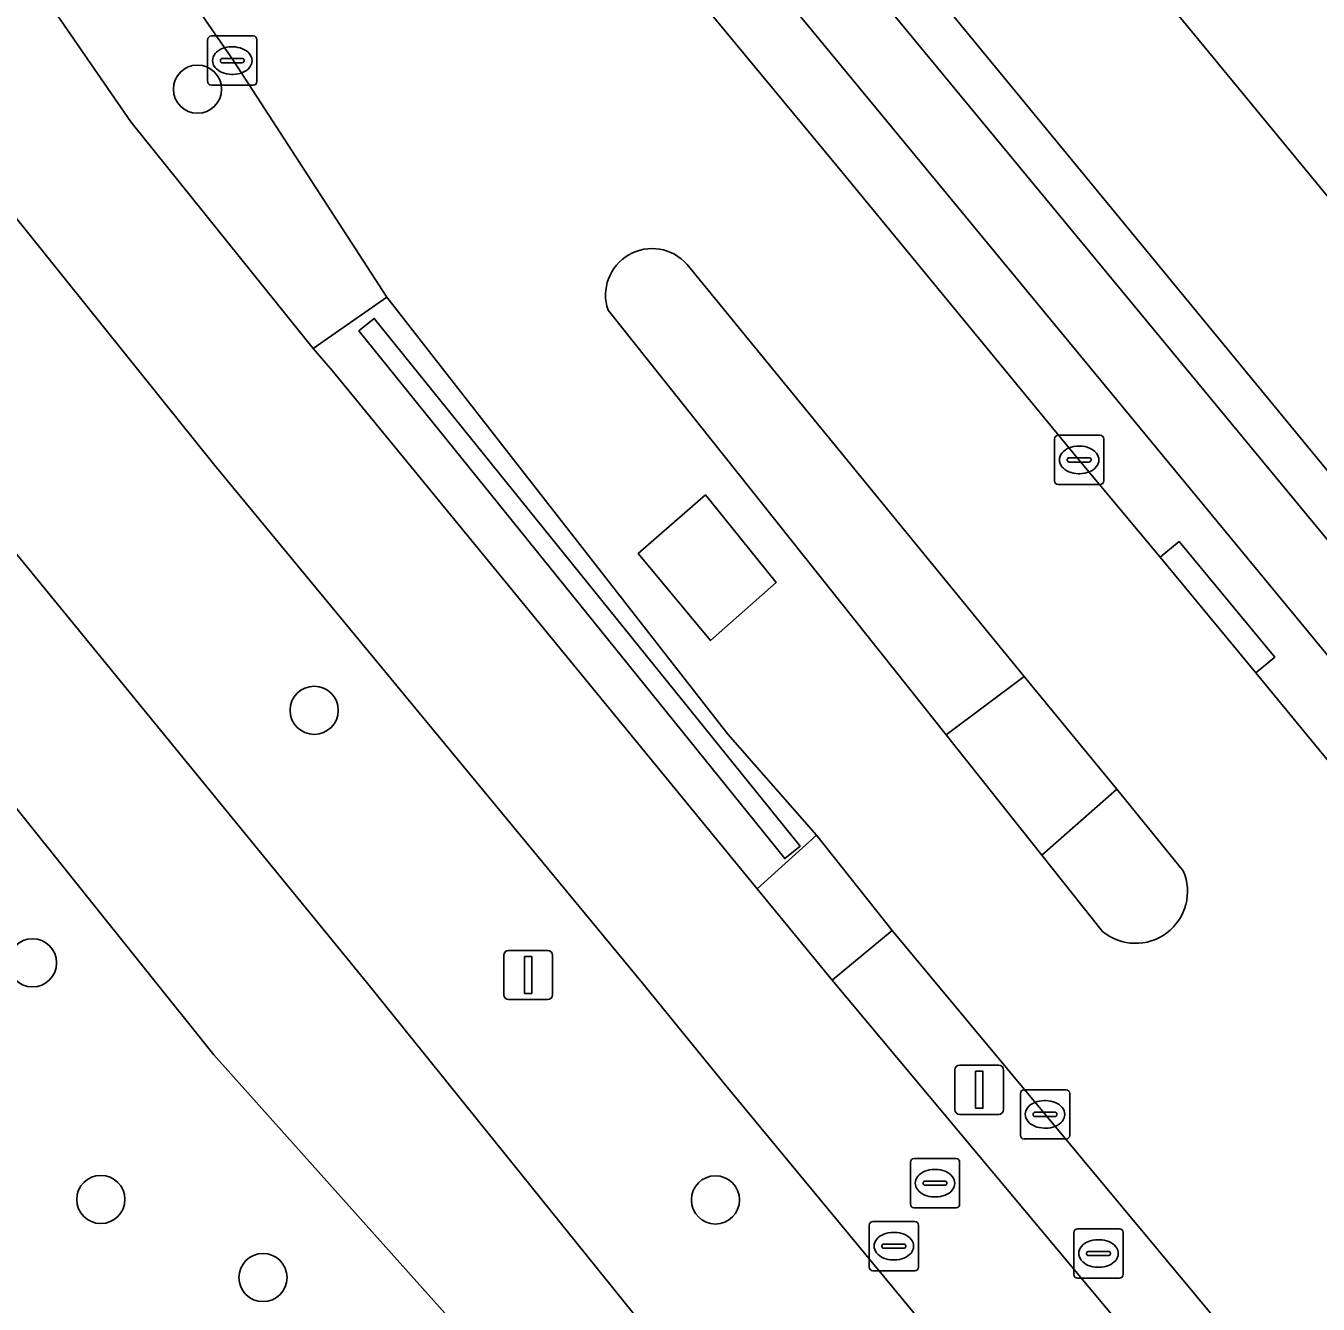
# Model space of a CAD drawing. Extents: x 159279 to 160377, y 384531 to 385888.
# Drawn here: x 159430.35 to 159456.58, y 385153.08 to 385179.03 of the extents above; entities that cross this region are included whole.
import ezdxf

# ---------------------------------------------------------------- set-up
doc = ezdxf.new("R2010")
doc.units = 0
for name, color, linetype in [('IMGEO_Berm_groen', 7, 'Continuous'), ('IMGEO_Boom', 7, 'Continuous'), ('IMGEO_Brandkraan', 7, 'Continuous'), ('IMGEO_Fietspad_open', 7, 'Continuous'), ('IMGEO_Gemengd_bos', 7, 'Continuous'), ('IMGEO_Groenvoorziening', 7, 'Continuous'), ('IMGEO_Haag', 7, 'Continuous'), ('IMGEO_Hek', 7, 'Continuous'), ('IMGEO_Kolk', 7, 'Continuous'), ('IMGEO_Lichtmast', 7, 'Continuous'), ('IMGEO_Rijbaan_lokaal_open', 7, 'Continuous'), ('IMGEO_Verkeerseiland_open', 7, 'Continuous'), ('IMGEO_Voetpad_halfverhard', 7, 'Continuous'), ('IMGEO_Voetpad_open', 7, 'Continuous')]:
    doc.layers.add(name, color=color, linetype=linetype)

msp = doc.modelspace()

# ---------------------------------------------------------------- linework, layer by layer
at = {"layer": 'IMGEO_Berm_groen'}
for points in [[(159414.477, 385217.542), (159411.394, 385224.077), (159408.187, 385222.576), (159419.876, 385198.049), (159424.225, 385189.616), (159427.314, 385184.565), (159432.478, 385177.08), (159436.179, 385172.483), (159437.674, 385173.526), (159434.559, 385178.332), (159432.725, 385180.994), (159428.641, 385187.804), (159425.182, 385194.952)], [(159447.937, 385160.667), (159446.72, 385159.66), (159456.184, 385148.339), (159458.119, 385148.401), (159455.648, 385151.396)]]:
    msp.add_lwpolyline(points, close=True, dxfattribs=at)
msp.add_lwpolyline([(159421.69, 385179.755), (159427.107, 385172.032), (159437.266, 385159.621), (159443.614, 385151.741), (159464.844, 385126.096), (159468.191, 385128.94), (159465.215, 385132.533), (159463.095, 385135.058), (159456.65, 385142.935), (159454.301, 385145.739), (159444.527, 385157.561), (159442.865, 385159.598), (159434.187, 385170.106), (159430.05, 385175.255), (159424.758, 385182.98), (159421.543, 385188.209), (159417.105, 385196.774), (159405.443, 385221.27)], dxfattribs=at)
at = {"layer": 'IMGEO_Boom'}
for centre in [(159433.833, 385177.746), (159436.202, 385165.137), (159430.483, 385160.011), (159431.87, 385155.208), (159444.348, 385155.198), (159435.163, 385153.622)]:
    msp.add_circle(centre, 0.489, dxfattribs=at)
at = {"layer": 'IMGEO_Brandkraan'}
for p, q in [((159448.38, 385156.038), (159449.232, 385156.038)), ((159448.305, 385155.112), (159448.305, 385155.964)), ((159448.793, 385155.818), (159448.818, 385155.818)), ((159449.306, 385155.964), (159449.306, 385155.112)), ((159448.564, 385155.532), (159448.564, 385155.544)), ((159449.002, 385155.495), (159448.604, 385155.495)), ((159448.607, 385155.581), (159449.005, 385155.581)), ((159449.048, 385155.544), (159449.048, 385155.532)), ((159448.816, 385155.258), (159448.791, 385155.258)), ((159449.232, 385155.038), (159448.38, 385155.038)), ((159447.545, 385154.76), (159448.397, 385154.76)), ((159447.47, 385153.834), (159447.47, 385154.686)), ((159447.958, 385154.54), (159447.983, 385154.54)), ((159448.471, 385154.686), (159448.471, 385153.834)), ((159451.625, 385153.685), (159451.625, 385154.537)), ((159451.7, 385154.611), (159452.552, 385154.611)), ((159452.626, 385154.537), (159452.626, 385153.685)), ((159447.729, 385154.254), (159447.729, 385154.266)), ((159448.167, 385154.217), (159447.769, 385154.217)), ((159447.772, 385154.303), (159448.17, 385154.303)), ((159448.213, 385154.266), (159448.213, 385154.254)), ((159452.113, 385154.391), (159452.138, 385154.391)), ((159447.981, 385153.98), (159447.956, 385153.98)), ((159451.884, 385154.105), (159451.884, 385154.117)), ((159452.322, 385154.068), (159451.924, 385154.068)), ((159451.927, 385154.154), (159452.325, 385154.154)), ((159452.368, 385154.117), (159452.368, 385154.105)), ((159448.397, 385153.76), (159447.545, 385153.76)), ((159452.136, 385153.831), (159452.111, 385153.831)), ((159452.552, 385153.611), (159451.7, 385153.611))]:
    msp.add_line(p, q, dxfattribs=at)
for points in [[(159448.38, 385156.038), (159449.232, 385156.038)], [(159448.305, 385155.112), (159448.305, 385155.964)], [(159449.306, 385155.964), (159449.306, 385155.112)], [(159449.232, 385155.038), (159448.38, 385155.038)], [(159447.545, 385154.76), (159448.397, 385154.76)], [(159447.47, 385153.834), (159447.47, 385154.686)], [(159448.471, 385154.686), (159448.471, 385153.834)], [(159451.625, 385153.685), (159451.625, 385154.537)], [(159451.7, 385154.611), (159452.552, 385154.611)], [(159452.626, 385154.537), (159452.626, 385153.685)], [(159448.397, 385153.76), (159447.545, 385153.76)], [(159452.552, 385153.611), (159451.7, 385153.611)]]:
    msp.add_lwpolyline(points, dxfattribs=at)
for centre, radius, start, end in [((159448.382, 385155.962), 0.0765, 91.552, 178.448), ((159448.382, 385155.962), 0.0765, 91.552, 178.448), ((159449.23, 385155.962), 0.0765, 1.552, 88.448), ((159449.23, 385155.962), 0.0765, 1.552, 88.448), ((159448.604, 385155.541), 0.0403, 85.8775, 175.7526), ((159448.601, 385155.531), 0.0366, 178.938, 274.7102), ((159449.005, 385155.538), 0.043, 264.8664, 352.4533), ((159449.009, 385155.543), 0.0386, 1.7309, 96.639), ((159448.382, 385155.114), 0.0765, 181.552, 268.448), ((159448.382, 385155.114), 0.0765, 181.552, 268.448), ((159449.23, 385155.114), 0.0765, 271.552, 358.448), ((159449.23, 385155.114), 0.0765, 271.552, 358.448), ((159447.547, 385154.684), 0.0765, 91.552, 178.448), ((159447.547, 385154.684), 0.0765, 91.552, 178.448), ((159448.395, 385154.684), 0.0765, 1.552, 88.448), ((159448.395, 385154.684), 0.0765, 1.552, 88.448), ((159451.702, 385154.535), 0.0765, 91.552, 178.448), ((159451.702, 385154.535), 0.0765, 91.552, 178.448), ((159452.55, 385154.535), 0.0765, 1.552, 88.448), ((159452.55, 385154.535), 0.0765, 1.552, 88.448), ((159447.769, 385154.263), 0.0403, 85.8775, 175.7526), ((159447.766, 385154.253), 0.0366, 178.938, 274.7102), ((159448.17, 385154.26), 0.043, 264.8664, 352.4533), ((159448.174, 385154.265), 0.0386, 1.7309, 96.639), ((159451.924, 385154.114), 0.0403, 85.8775, 175.7526), ((159451.921, 385154.104), 0.0366, 178.938, 274.7102), ((159452.325, 385154.111), 0.043, 264.8664, 352.4533), ((159452.329, 385154.116), 0.0386, 1.7309, 96.639), ((159447.547, 385153.836), 0.0765, 181.552, 268.448), ((159447.547, 385153.836), 0.0765, 181.552, 268.448), ((159448.395, 385153.836), 0.0765, 271.552, 358.448), ((159448.395, 385153.836), 0.0765, 271.552, 358.448), ((159451.702, 385153.687), 0.0765, 181.552, 268.448), ((159451.702, 385153.687), 0.0765, 181.552, 268.448), ((159452.55, 385153.687), 0.0765, 271.552, 358.448), ((159452.55, 385153.687), 0.0765, 271.552, 358.448)]:
    msp.add_arc(centre, radius, start, end, dxfattribs=at)
for centre, major_axis, ratio, start_param, end_param in [((159448.792, 385155.538), (-0.387, 0.002), 0.722429, 4.712389, 7.853982), ((159448.817, 385155.538), (-0.39, 0.002), 0.717154, 1.570796, 4.712389), ((159447.957, 385154.26), (-0.387, 0.002), 0.722429, 4.712389, 7.853982), ((159447.982, 385154.26), (-0.39, 0.002), 0.717154, 1.570796, 4.712389), ((159452.112, 385154.111), (-0.387, 0.002), 0.722429, 4.712389, 7.853982), ((159452.137, 385154.111), (-0.39, 0.002), 0.717154, 1.570796, 4.712389)]:
    msp.add_ellipse(centre, major_axis=major_axis, ratio=ratio, start_param=start_param, end_param=end_param, dxfattribs=at)
at = {"layer": 'IMGEO_Fietspad_open'}
for points in [[(159456.184, 385148.339), (159446.72, 385159.66), (159445.196, 385161.514), (159436.565, 385172.034), (159436.179, 385172.483), (159432.478, 385177.08), (159427.314, 385184.565), (159424.225, 385189.616), (159419.876, 385198.049), (159408.187, 385222.576), (159405.443, 385221.27), (159417.105, 385196.774), (159421.543, 385188.209), (159424.758, 385182.98), (159430.05, 385175.255), (159434.187, 385170.106), (159442.865, 385159.598), (159444.527, 385157.561), (159454.301, 385145.739)], [(159442.335, 385183.759), (159456.742, 385166.295), (159463.211, 385158.288), (159463.815, 385158.149), (159464.43, 385158.065), (159465.049, 385158.036), (159465.668, 385158.062), (159466.283, 385158.144), (159466.68, 385158.227), (159468.531, 385158.824), (159465.043, 385160.072), (159463.271, 385160.707), (159457.898, 385167.235), (159444.716, 385183.201)]]:
    msp.add_lwpolyline(points, dxfattribs=at)
at = {"layer": 'IMGEO_Gemengd_bos'}
for points in [[(159434.165, 385158.142), (159430.109, 385163.208), (159425.839, 385162.653), (159422.051, 385162.627), (159418.231, 385162.745), (159418.255, 385162.512), (159421.093, 385158.767), (159423.34, 385155.632), (159425.197, 385153.043)], [(159439.261, 385152.446), (159434.165, 385158.142)]]:
    msp.add_lwpolyline(points, dxfattribs=at)
at = {"layer": 'IMGEO_Groenvoorziening'}
for points in [[(159436.757, 385236.409), (159430.587, 385217.007), (159435.719, 385206.014), (159438.506, 385200.578), (159441.573, 385195.295), (159443.21, 385192.716), (159445.93, 385188.732), (159465.252, 385165.282), (159467.724, 385165.189), (159469.674, 385166.696), (159472.407, 385169.747), (159474.504, 385172.106), (159492.142, 385198.211), (159502.888, 385214.394), (159504.899, 385213.047), (159529.172, 385250)], [(159441.613, 385188.751), (159444.884, 385184.456), (159462.657, 385162.851), (159462.87, 385162.603), (159463.476, 385162.36), (159465.087, 385162.769), (159469.674, 385166.696), (159467.724, 385165.189), (159465.252, 385165.282), (159445.93, 385188.732), (159443.21, 385192.716), (159441.573, 385195.295), (159438.506, 385200.578), (159435.719, 385206.014), (159430.587, 385217.007), (159436.757, 385236.409), (159436.358, 385236.169), (159421.894, 385227.072), (159431.745, 385206.318)]]:
    msp.add_lwpolyline(points, dxfattribs=at)
for points in [[(159436.565, 385172.034), (159445.196, 385161.514), (159446.397, 385162.603), (159444.602, 385164.655), (159437.674, 385173.526), (159436.179, 385172.483)], [(159446.068, 385162.377), (159437.42, 385173.091), (159437.109, 385172.84), (159445.757, 385162.126)], [(159445.757, 385162.126), (159437.109, 385172.84), (159437.42, 385173.091), (159446.068, 385162.377)]]:
    msp.add_lwpolyline(points, close=True, dxfattribs=at)
at = {"layer": 'IMGEO_Haag'}
for points in [[(159436.565, 385172.034), (159445.196, 385161.514), (159446.397, 385162.603), (159444.602, 385164.655), (159437.674, 385173.526), (159436.179, 385172.483)], [(159446.068, 385162.377), (159437.42, 385173.091), (159437.109, 385172.84), (159445.757, 385162.126)], [(159445.757, 385162.126), (159437.109, 385172.84), (159437.42, 385173.091), (159446.068, 385162.377)]]:
    msp.add_lwpolyline(points, close=True, dxfattribs=at)
at = {"layer": 'IMGEO_Hek'}
msp.add_lwpolyline([(159467.724, 385165.189), (159465.252, 385165.282), (159445.93, 385188.732), (159443.21, 385192.716), (159441.573, 385195.295), (159438.506, 385200.578), (159435.719, 385206.014), (159430.587, 385217.007), (159436.757, 385236.409)], dxfattribs=at)
at = {"layer": 'IMGEO_Kolk'}
for p, q in [((159434.039, 385177.899), (159434.039, 385178.751)), ((159434.114, 385178.825), (159434.966, 385178.825)), ((159434.527, 385178.605), (159434.552, 385178.605)), ((159435.04, 385178.751), (159435.04, 385177.899)), ((159434.298, 385178.319), (159434.298, 385178.331)), ((159434.341, 385178.368), (159434.739, 385178.368)), ((159434.782, 385178.331), (159434.782, 385178.319)), ((159434.736, 385178.282), (159434.338, 385178.282)), ((159434.55, 385178.045), (159434.525, 385178.045)), ((159434.966, 385177.825), (159434.114, 385177.825)), ((159451.307, 385170.72), (159452.159, 385170.72)), ((159451.232, 385169.794), (159451.232, 385170.646)), ((159451.72, 385170.5), (159451.745, 385170.5)), ((159452.233, 385170.646), (159452.233, 385169.794)), ((159451.491, 385170.214), (159451.491, 385170.226)), ((159451.929, 385170.177), (159451.531, 385170.177)), ((159451.534, 385170.263), (159451.932, 385170.263)), ((159451.975, 385170.226), (159451.975, 385170.214)), ((159451.743, 385169.94), (159451.718, 385169.94)), ((159452.159, 385169.72), (159451.307, 385169.72)), ((159450.539, 385156.509), (159450.539, 385157.361)), ((159450.614, 385157.435), (159451.466, 385157.435)), ((159451.54, 385157.361), (159451.54, 385156.509)), ((159451.027, 385157.215), (159451.052, 385157.215)), ((159450.798, 385156.929), (159450.798, 385156.941)), ((159451.236, 385156.892), (159450.838, 385156.892)), ((159450.841, 385156.978), (159451.239, 385156.978)), ((159451.282, 385156.941), (159451.282, 385156.929)), ((159451.05, 385156.655), (159451.025, 385156.655)), ((159451.466, 385156.435), (159450.614, 385156.435))]:
    msp.add_line(p, q, dxfattribs=at)
for points in [[(159434.039, 385177.899), (159434.039, 385178.751)], [(159434.114, 385178.825), (159434.966, 385178.825)], [(159435.04, 385178.751), (159435.04, 385177.899)], [(159434.966, 385177.825), (159434.114, 385177.825)], [(159451.307, 385170.72), (159452.159, 385170.72)], [(159451.232, 385169.794), (159451.232, 385170.646)], [(159452.233, 385170.646), (159452.233, 385169.794)], [(159452.159, 385169.72), (159451.307, 385169.72)], [(159450.539, 385156.509), (159450.539, 385157.361)], [(159450.614, 385157.435), (159451.466, 385157.435)], [(159451.54, 385157.361), (159451.54, 385156.509)], [(159451.466, 385156.435), (159450.614, 385156.435)]]:
    msp.add_lwpolyline(points, dxfattribs=at)
for centre, radius, start, end in [((159434.116, 385178.749), 0.0765, 91.552, 178.448), ((159434.116, 385178.749), 0.0765, 91.552, 178.448), ((159434.964, 385178.749), 0.0765, 1.552, 88.448), ((159434.964, 385178.749), 0.0765, 1.552, 88.448), ((159434.338, 385178.328), 0.0403, 85.8775, 175.7526), ((159434.335, 385178.318), 0.0366, 178.938, 274.7102), ((159434.739, 385178.325), 0.043, 264.8664, 352.4533), ((159434.743, 385178.33), 0.0386, 1.7309, 96.639), ((159434.116, 385177.901), 0.0765, 181.552, 268.448), ((159434.116, 385177.901), 0.0765, 181.552, 268.448), ((159434.964, 385177.901), 0.0765, 271.552, 358.448), ((159434.964, 385177.901), 0.0765, 271.552, 358.448), ((159451.309, 385170.644), 0.0765, 91.552, 178.448), ((159451.309, 385170.644), 0.0765, 91.552, 178.448), ((159452.157, 385170.644), 0.0765, 1.552, 88.448), ((159452.157, 385170.644), 0.0765, 1.552, 88.448), ((159451.531, 385170.223), 0.0403, 85.8775, 175.7526), ((159451.528, 385170.213), 0.0366, 178.938, 274.7102), ((159451.932, 385170.22), 0.043, 264.8664, 352.4533), ((159451.936, 385170.225), 0.0386, 1.7309, 96.639), ((159451.309, 385169.796), 0.0765, 181.552, 268.448), ((159451.309, 385169.796), 0.0765, 181.552, 268.448), ((159452.157, 385169.796), 0.0765, 271.552, 358.448), ((159452.157, 385169.796), 0.0765, 271.552, 358.448), ((159450.616, 385157.359), 0.0765, 91.552, 178.448), ((159450.616, 385157.359), 0.0765, 91.552, 178.448), ((159451.464, 385157.359), 0.0765, 1.552, 88.448), ((159451.464, 385157.359), 0.0765, 1.552, 88.448), ((159450.838, 385156.938), 0.0403, 85.8775, 175.7526), ((159450.835, 385156.928), 0.0366, 178.938, 274.7102), ((159451.239, 385156.935), 0.043, 264.8664, 352.4533), ((159451.243, 385156.94), 0.0386, 1.7309, 96.639), ((159450.616, 385156.511), 0.0765, 181.552, 268.448), ((159450.616, 385156.511), 0.0765, 181.552, 268.448), ((159451.464, 385156.511), 0.0765, 271.552, 358.448), ((159451.464, 385156.511), 0.0765, 271.552, 358.448)]:
    msp.add_arc(centre, radius, start, end, dxfattribs=at)
for centre, major_axis, ratio, start_param, end_param in [((159434.526, 385178.325), (-0.387, 0.002), 0.722429, 4.712389, 7.853982), ((159434.551, 385178.325), (-0.39, 0.002), 0.717154, 1.570796, 4.712389), ((159451.719, 385170.22), (-0.387, 0.002), 0.722429, 4.712389, 7.853982), ((159451.744, 385170.22), (-0.39, 0.002), 0.717154, 1.570796, 4.712389), ((159451.026, 385156.935), (-0.387, 0.002), 0.722429, 4.712389, 7.853982), ((159451.051, 385156.935), (-0.39, 0.002), 0.717154, 1.570796, 4.712389)]:
    msp.add_ellipse(centre, major_axis=major_axis, ratio=ratio, start_param=start_param, end_param=end_param, dxfattribs=at)
at = {"layer": 'IMGEO_Lichtmast'}
for p, q in [((159440.15, 385160.264), (159440.94, 385160.264)), ((159440.94, 385160.264), (159440.15, 385160.264)), ((159440.05, 385159.364), (159440.05, 385160.164)), ((159440.05, 385160.164), (159440.05, 385159.364)), ((159441.04, 385160.164), (159441.04, 385159.364)), ((159441.04, 385159.364), (159441.04, 385160.164)), ((159440.94, 385159.264), (159440.15, 385159.264)), ((159440.15, 385159.264), (159440.94, 385159.264)), ((159449.309, 385157.934), (159450.099, 385157.934)), ((159450.099, 385157.934), (159449.309, 385157.934)), ((159449.209, 385157.034), (159449.209, 385157.834)), ((159449.209, 385157.834), (159449.209, 385157.034)), ((159450.199, 385157.834), (159450.199, 385157.034)), ((159450.199, 385157.034), (159450.199, 385157.834)), ((159450.099, 385156.934), (159449.309, 385156.934)), ((159449.309, 385156.934), (159450.099, 385156.934))]:
    msp.add_line(p, q, dxfattribs=at)
for points in [[(159440.47, 385160.139), (159440.62, 385160.139), (159440.62, 385159.389), (159440.47, 385159.389), (159440.47, 385160.139)], [(159449.629, 385157.809), (159449.779, 385157.809), (159449.779, 385157.059), (159449.629, 385157.059), (159449.629, 385157.809)]]:
    msp.add_lwpolyline(points, dxfattribs=at)
for centre, start, end in [((159440.15, 385160.164), 90, 180), ((159440.15, 385160.164), 90, 180), ((159440.94, 385160.164), 0, 90), ((159440.94, 385160.164), 360, 90), ((159440.15, 385159.364), 180, 270), ((159440.15, 385159.364), 180, 270), ((159440.94, 385159.364), 270, 0), ((159440.94, 385159.364), 270, 0), ((159449.309, 385157.834), 90, 180), ((159449.309, 385157.834), 90, 180), ((159450.099, 385157.834), 0, 90), ((159450.099, 385157.834), 360, 90), ((159449.309, 385157.034), 180, 270), ((159449.309, 385157.034), 180, 270), ((159450.099, 385157.034), 270, 0), ((159450.099, 385157.034), 270, 0)]:
    msp.add_arc(centre, 0.1, start, end, dxfattribs=at)
at = {"layer": 'IMGEO_Rijbaan_lokaal_open'}
for points in [[(159402.146, 385243.468), (159406.022, 385235.298), (159410.068, 385226.795), (159411.394, 385224.077), (159414.477, 385217.542), (159425.182, 385194.952), (159428.641, 385187.804), (159432.725, 385180.994), (159434.559, 385178.332), (159437.674, 385173.526), (159444.602, 385164.655), (159446.397, 385162.603), (159447.937, 385160.667), (159455.648, 385151.396)], [(159476.853, 385139.918), (159460.125, 385160.1), (159459.709, 385160.561), (159455.319, 385165.898), (159453.376, 385168.243), (159451.729, 385170.222), (159446.916, 385176.066), (159441.416, 385182.704), (159438.369, 385186.896), (159432.934, 385195.543), (159428.293, 385204.641), (159426.924, 385207.568), (159418.994, 385224.295)], [(159443.773, 385174.188), (159450.618, 385165.826)], [(159452.208, 385160.647), (159450.976, 385162.195), (159449.031, 385164.638), (159442.169, 385173.258)], [(159450.618, 385165.826), (159452.495, 385163.533), (159453.847, 385161.881)]]:
    msp.add_lwpolyline(points, dxfattribs=at)
for points in [[(159444.245, 385166.553), (159445.578, 385167.729), (159444.149, 385169.508), (159442.779, 385168.319)], [(159444.149, 385169.508), (159445.578, 385167.729), (159444.245, 385166.553), (159442.779, 385168.319)]]:
    msp.add_lwpolyline(points, close=True, dxfattribs=at)
for centre, radius, start, end in [((159443.062, 385173.565), 0.945, 41.2316, 198.9787), ((159452.878, 385161.462), 1.055, 230.5742, 23.3778)]:
    msp.add_arc(centre, radius, start, end, dxfattribs=at)
at = {"layer": 'IMGEO_Verkeerseiland_open'}
for points in [[(159418.994, 385224.295), (159426.924, 385207.568), (159428.293, 385204.641), (159432.934, 385195.543), (159438.369, 385186.896), (159441.416, 385182.704), (159446.916, 385176.066), (159451.729, 385170.222), (159453.376, 385168.243), (159453.761, 385168.562), (159455.704, 385166.217), (159455.319, 385165.898), (159459.709, 385160.561), (159460.125, 385160.1), (159460.58, 385159.679), (159461.072, 385159.299), (159461.595, 385158.965), (159462.146, 385158.679), (159462.72, 385158.444), (159463.211, 385158.288), (159456.742, 385166.295), (159442.335, 385183.759)], [(159442.169, 385173.258), (159449.031, 385164.638), (159450.618, 385165.826), (159443.773, 385174.188)], [(159453.847, 385161.881), (159452.495, 385163.533), (159450.976, 385162.195), (159452.208, 385160.647)]]:
    msp.add_lwpolyline(points, dxfattribs=at)
for centre, radius, start, end in [((159443.062, 385173.565), 0.945, 41.2316, 198.9787), ((159452.878, 385161.462), 1.055, 230.5742, 23.3778)]:
    msp.add_arc(centre, radius, start, end, dxfattribs=at)
at = {"layer": 'IMGEO_Voetpad_halfverhard'}
for points in [[(159417.492, 385180.196), (159424.252, 385170.482), (159428.704, 385164.866), (159429.181, 385164.313), (159430.109, 385163.208), (159434.165, 385158.142), (159439.261, 385152.446), (159440.526, 385150.679), (159453.908, 385134.35), (159462.304, 385124.254), (159489.188, 385091.93), (159490.311, 385090.741), (159490.493, 385090.52), (159492.847, 385092.45), (159496.167, 385095.18), (159494.306, 385097.36), (159490.959, 385094.592), (159466.718, 385123.644), (159470.17, 385126.528)], [(159470.17, 385126.528), (159468.191, 385128.94), (159464.844, 385126.096), (159443.614, 385151.741), (159437.266, 385159.621), (159427.107, 385172.032), (159421.69, 385179.755)]]:
    msp.add_lwpolyline(points, dxfattribs=at)
at = {"layer": 'IMGEO_Voetpad_open'}
for points in [[(159462.87, 385162.603), (159462.657, 385162.851), (159444.884, 385184.456), (159441.613, 385188.751)], [(159444.716, 385183.201), (159457.898, 385167.235), (159463.271, 385160.707), (159465.043, 385160.072), (159463.892, 385161.413), (159462.87, 385162.603)]]:
    msp.add_lwpolyline(points, dxfattribs=at)
for points in [[(159455.319, 385165.898), (159455.704, 385166.217), (159453.761, 385168.562), (159453.376, 385168.243)], [(159450.618, 385165.826), (159449.031, 385164.638), (159450.976, 385162.195), (159452.495, 385163.533)], [(159446.72, 385159.66), (159447.937, 385160.667), (159446.397, 385162.603), (159445.196, 385161.514)]]:
    msp.add_lwpolyline(points, close=True, dxfattribs=at)

doc.saveas('drawing.dxf')
